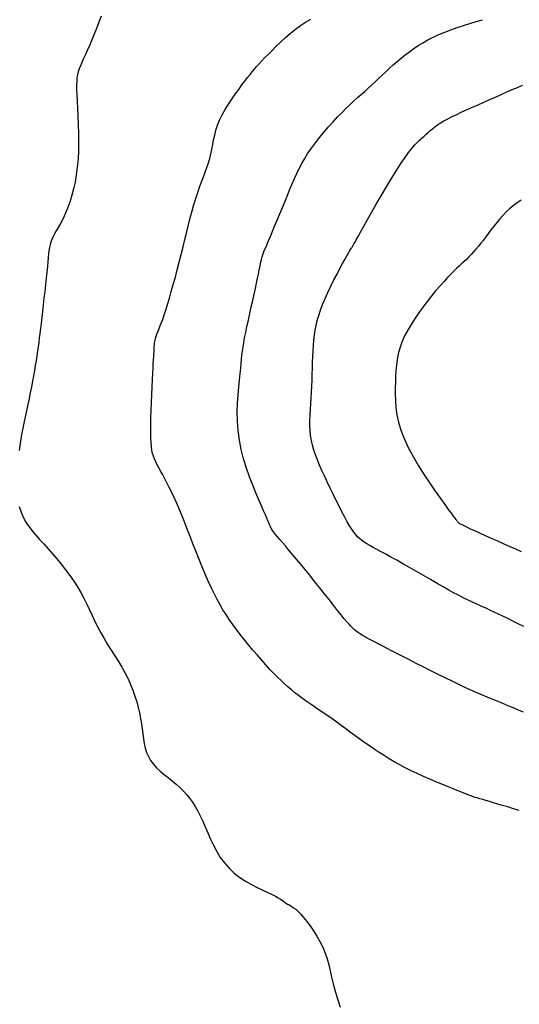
# Model space of a CAD drawing. Header units: millimetres. Extents: x 32690613 to 32693367, y 5343692 to 5344708.
# Tile 300 of 656: x 32692730.31 to 32692735.63, y 5344029.97 to 5344040.45. Entities that reach past the tile are written whole.
import ezdxf

# ---------------------------------------------------------------- set-up
doc = ezdxf.new("R2010")
doc.units = ezdxf.units.MM
doc.header["$LTSCALE"] = 20
for name, color, linetype in [('02-DGM_HL_492.50', 92, 'Continuous'), ('02-DGM_HL_493.00', 102, 'Continuous'), ('02-DGM_HL_493.50', 112, 'Continuous'), ('02-DGM_HL_494.00', 122, 'Continuous'), ('02-DGM_HL_494.50', 132, 'Continuous')]:
    doc.layers.add(name, color=color, linetype=linetype)

msp = doc.modelspace()

# ---------------------------------------------------------------- linework, layer by layer
at = {"layer": '02-DGM_HL_492.50', "elevation": 492.5, "flags": 128}
for points in [[(32692731.178, 5344040.489), (32692731.154, 5344040.422), (32692731.13, 5344040.357), (32692731.105, 5344040.295), (32692731.081, 5344040.236), (32692731.057, 5344040.181), (32692731.033, 5344040.129), (32692731.011, 5344040.081), (32692730.991, 5344040.036), (32692730.972, 5344039.995), (32692730.957, 5344039.959), (32692730.944, 5344039.925), (32692730.934, 5344039.895), (32692730.926, 5344039.864), (32692730.921, 5344039.832), (32692730.918, 5344039.796), (32692730.916, 5344039.755), (32692730.917, 5344039.707), (32692730.919, 5344039.65), (32692730.922, 5344039.582), (32692730.926, 5344039.505), (32692730.93, 5344039.422), (32692730.934, 5344039.333), (32692730.937, 5344039.241), (32692730.937, 5344039.147), (32692730.936, 5344039.054), (32692730.932, 5344038.964), (32692730.924, 5344038.878), (32692730.914, 5344038.797), (32692730.901, 5344038.72), (32692730.885, 5344038.648), (32692730.867, 5344038.58), (32692730.848, 5344038.517), (32692730.828, 5344038.459), (32692730.806, 5344038.406), (32692730.784, 5344038.357), (32692730.762, 5344038.313), (32692730.741, 5344038.273), (32692730.72, 5344038.236), (32692730.7, 5344038.202), (32692730.682, 5344038.17), (32692730.666, 5344038.14), (32692730.653, 5344038.111), (32692730.642, 5344038.083), (32692730.634, 5344038.054), (32692730.628, 5344038.025), (32692730.623, 5344037.993), (32692730.618, 5344037.958), (32692730.615, 5344037.918), (32692730.611, 5344037.873), (32692730.606, 5344037.821), (32692730.6, 5344037.762), (32692730.593, 5344037.697), (32692730.586, 5344037.628), (32692730.578, 5344037.557), (32692730.569, 5344037.484), (32692730.561, 5344037.412), (32692730.553, 5344037.343), (32692730.545, 5344037.277), (32692730.538, 5344037.217), (32692730.531, 5344037.162), (32692730.525, 5344037.11), (32692730.519, 5344037.061), (32692730.513, 5344037.014), (32692730.507, 5344036.967), (32692730.5, 5344036.92), (32692730.493, 5344036.871), (32692730.485, 5344036.821), (32692730.477, 5344036.768), (32692730.468, 5344036.713), (32692730.458, 5344036.657), (32692730.448, 5344036.599), (32692730.436, 5344036.539), (32692730.424, 5344036.477), (32692730.412, 5344036.415), (32692730.398, 5344036.351), (32692730.384, 5344036.286), (32692730.37, 5344036.22), (32692730.355, 5344036.152), (32692730.341, 5344036.083), (32692730.328, 5344036.012), (32692730.316, 5344035.938), (32692730.304, 5344035.863)], [(32692730.306, 5344035.265), (32692730.325, 5344035.206), (32692730.348, 5344035.151), (32692730.376, 5344035.101), (32692730.408, 5344035.053), (32692730.444, 5344035.007), (32692730.482, 5344034.961), (32692730.523, 5344034.915), (32692730.567, 5344034.867), (32692730.613, 5344034.816), (32692730.659, 5344034.763), (32692730.707, 5344034.708), (32692730.754, 5344034.651), (32692730.8, 5344034.592), (32692730.845, 5344034.533), (32692730.887, 5344034.472), (32692730.926, 5344034.411), (32692730.962, 5344034.35), (32692730.994, 5344034.289), (32692731.025, 5344034.227), (32692731.054, 5344034.166), (32692731.083, 5344034.105), (32692731.112, 5344034.043), (32692731.143, 5344033.982), (32692731.175, 5344033.921), (32692731.21, 5344033.859), (32692731.247, 5344033.798), (32692731.285, 5344033.737), (32692731.324, 5344033.676), (32692731.362, 5344033.615), (32692731.398, 5344033.554), (32692731.433, 5344033.493), (32692731.465, 5344033.432), (32692731.493, 5344033.37), (32692731.517, 5344033.309), (32692731.539, 5344033.248), (32692731.557, 5344033.187), (32692731.573, 5344033.127), (32692731.586, 5344033.068), (32692731.597, 5344033.01), (32692731.607, 5344032.953), (32692731.614, 5344032.898), (32692731.622, 5344032.845), (32692731.629, 5344032.793), (32692731.638, 5344032.743), (32692731.649, 5344032.694), (32692731.663, 5344032.648), (32692731.682, 5344032.604), (32692731.705, 5344032.562), (32692731.735, 5344032.523), (32692731.769, 5344032.485), (32692731.808, 5344032.449), (32692731.849, 5344032.414), (32692731.891, 5344032.379), (32692731.934, 5344032.345), (32692731.977, 5344032.31), (32692732.017, 5344032.274), (32692732.054, 5344032.238), (32692732.089, 5344032.2), (32692732.121, 5344032.159), (32692732.152, 5344032.117), (32692732.181, 5344032.071), (32692732.209, 5344032.023), (32692732.235, 5344031.971), (32692732.262, 5344031.914), (32692732.288, 5344031.854), (32692732.315, 5344031.791), (32692732.344, 5344031.725), (32692732.375, 5344031.659), (32692732.41, 5344031.594), (32692732.448, 5344031.53), (32692732.492, 5344031.47), (32692732.541, 5344031.414), (32692732.596, 5344031.363), (32692732.655, 5344031.317), (32692732.718, 5344031.277), (32692732.78, 5344031.24), (32692732.842, 5344031.208), (32692732.9, 5344031.18), (32692732.953, 5344031.156), (32692732.999, 5344031.134), (32692733.037, 5344031.116), (32692733.066, 5344031.099), (32692733.089, 5344031.085), (32692733.107, 5344031.074), (32692733.121, 5344031.063), (32692733.132, 5344031.054), (32692733.142, 5344031.047), (32692733.153, 5344031.04), (32692733.164, 5344031.033), (32692733.177, 5344031.027), (32692733.192, 5344031.018), (32692733.209, 5344031.008), (32692733.229, 5344030.994), (32692733.251, 5344030.977), (32692733.276, 5344030.954), (32692733.305, 5344030.925), (32692733.336, 5344030.889), (32692733.371, 5344030.846), (32692733.406, 5344030.799), (32692733.442, 5344030.747), (32692733.476, 5344030.691), (32692733.509, 5344030.633), (32692733.539, 5344030.573), (32692733.565, 5344030.511), (32692733.586, 5344030.449), (32692733.603, 5344030.386), (32692733.618, 5344030.321), (32692733.634, 5344030.253), (32692733.651, 5344030.182), (32692733.67, 5344030.105), (32692733.695, 5344030.023), (32692733.726, 5344029.934)]]:
    msp.add_lwpolyline(points, dxfattribs=at)
at = {"layer": '02-DGM_HL_493.00', "elevation": 493, "flags": 128}
msp.add_lwpolyline([(32692735.633, 5344032.028), (32692735.57, 5344032.048), (32692735.51, 5344032.067), (32692735.455, 5344032.083), (32692735.404, 5344032.098), (32692735.358, 5344032.112), (32692735.316, 5344032.124), (32692735.278, 5344032.135), (32692735.244, 5344032.145), (32692735.213, 5344032.154), (32692735.186, 5344032.162), (32692735.162, 5344032.169), (32692735.14, 5344032.176), (32692735.119, 5344032.184), (32692735.097, 5344032.193), (32692735.072, 5344032.202), (32692735.043, 5344032.214), (32692735.01, 5344032.227), (32692734.97, 5344032.243), (32692734.922, 5344032.262), (32692734.868, 5344032.284), (32692734.808, 5344032.309), (32692734.745, 5344032.335), (32692734.679, 5344032.363), (32692734.612, 5344032.392), (32692734.546, 5344032.422), (32692734.481, 5344032.453), (32692734.418, 5344032.484), (32692734.359, 5344032.516), (32692734.301, 5344032.548), (32692734.246, 5344032.58), (32692734.192, 5344032.613), (32692734.14, 5344032.647), (32692734.088, 5344032.681), (32692734.037, 5344032.716), (32692733.986, 5344032.751), (32692733.936, 5344032.788), (32692733.886, 5344032.824), (32692733.836, 5344032.861), (32692733.786, 5344032.898), (32692733.737, 5344032.934), (32692733.688, 5344032.969), (32692733.64, 5344033.004), (32692733.592, 5344033.037), (32692733.544, 5344033.07), (32692733.498, 5344033.101), (32692733.452, 5344033.132), (32692733.407, 5344033.163), (32692733.364, 5344033.193), (32692733.322, 5344033.223), (32692733.282, 5344033.252), (32692733.243, 5344033.282), (32692733.206, 5344033.313), (32692733.169, 5344033.344), (32692733.132, 5344033.377), (32692733.095, 5344033.412), (32692733.058, 5344033.449), (32692733.019, 5344033.489), (32692732.977, 5344033.532), (32692732.934, 5344033.579), (32692732.889, 5344033.63), (32692732.843, 5344033.682), (32692732.796, 5344033.737), (32692732.75, 5344033.792), (32692732.705, 5344033.848), (32692732.661, 5344033.903), (32692732.619, 5344033.958), (32692732.58, 5344034.011), (32692732.543, 5344034.063), (32692732.509, 5344034.115), (32692732.476, 5344034.167), (32692732.445, 5344034.22), (32692732.415, 5344034.275), (32692732.385, 5344034.332), (32692732.356, 5344034.391), (32692732.327, 5344034.455), (32692732.298, 5344034.521), (32692732.269, 5344034.589), (32692732.241, 5344034.658), (32692732.212, 5344034.729), (32692732.184, 5344034.8), (32692732.157, 5344034.87), (32692732.13, 5344034.94), (32692732.103, 5344035.007), (32692732.077, 5344035.073), (32692732.051, 5344035.137), (32692732.026, 5344035.199), (32692732.001, 5344035.258), (32692731.976, 5344035.315), (32692731.952, 5344035.37), (32692731.927, 5344035.421), (32692731.903, 5344035.47), (32692731.879, 5344035.517), (32692731.856, 5344035.56), (32692731.834, 5344035.602), (32692731.813, 5344035.64), (32692731.793, 5344035.677), (32692731.776, 5344035.711), (32692731.76, 5344035.742), (32692731.747, 5344035.772), (32692731.736, 5344035.802), (32692731.726, 5344035.832), (32692731.719, 5344035.865), (32692731.714, 5344035.903), (32692731.71, 5344035.946), (32692731.708, 5344035.997), (32692731.707, 5344036.057), (32692731.708, 5344036.127), (32692731.709, 5344036.204), (32692731.712, 5344036.287), (32692731.715, 5344036.373), (32692731.718, 5344036.458), (32692731.722, 5344036.54), (32692731.726, 5344036.617), (32692731.729, 5344036.685), (32692731.732, 5344036.742), (32692731.734, 5344036.789), (32692731.737, 5344036.828), (32692731.739, 5344036.86), (32692731.74, 5344036.885), (32692731.742, 5344036.907), (32692731.743, 5344036.925), (32692731.744, 5344036.941), (32692731.745, 5344036.957), (32692731.745, 5344036.973), (32692731.747, 5344036.988), (32692731.748, 5344037.005), (32692731.751, 5344037.021), (32692731.754, 5344037.039), (32692731.759, 5344037.058), (32692731.765, 5344037.078), (32692731.773, 5344037.101), (32692731.782, 5344037.125), (32692731.793, 5344037.152), (32692731.805, 5344037.183), (32692731.819, 5344037.219), (32692731.834, 5344037.259), (32692731.85, 5344037.306), (32692731.867, 5344037.358), (32692731.886, 5344037.418), (32692731.906, 5344037.483), (32692731.926, 5344037.554), (32692731.947, 5344037.629), (32692731.969, 5344037.707), (32692731.99, 5344037.787), (32692732.011, 5344037.868), (32692732.031, 5344037.95), (32692732.051, 5344038.031), (32692732.071, 5344038.111), (32692732.09, 5344038.19), (32692732.109, 5344038.267), (32692732.128, 5344038.341), (32692732.147, 5344038.413), (32692732.166, 5344038.482), (32692732.186, 5344038.547), (32692732.207, 5344038.608), (32692732.228, 5344038.667), (32692732.248, 5344038.722), (32692732.269, 5344038.775), (32692732.288, 5344038.826), (32692732.306, 5344038.875), (32692732.322, 5344038.924), (32692732.336, 5344038.973), (32692732.347, 5344039.021), (32692732.357, 5344039.07), (32692732.367, 5344039.12), (32692732.376, 5344039.17), (32692732.388, 5344039.221), (32692732.402, 5344039.273), (32692732.419, 5344039.326), (32692732.441, 5344039.381), (32692732.468, 5344039.436), (32692732.499, 5344039.493), (32692732.534, 5344039.55), (32692732.57, 5344039.605), (32692732.607, 5344039.658), (32692732.644, 5344039.708), (32692732.679, 5344039.755), (32692732.711, 5344039.797), (32692732.739, 5344039.833), (32692732.765, 5344039.866), (32692732.788, 5344039.895), (32692732.811, 5344039.923), (32692732.835, 5344039.95), (32692732.86, 5344039.978), (32692732.888, 5344040.009), (32692732.92, 5344040.043), (32692732.957, 5344040.081), (32692732.999, 5344040.123), (32692733.044, 5344040.168), (32692733.092, 5344040.214), (32692733.143, 5344040.26), (32692733.196, 5344040.305), (32692733.249, 5344040.348), (32692733.303, 5344040.388), (32692733.357, 5344040.424), (32692733.411, 5344040.457)], dxfattribs=at)
at = {"layer": '02-DGM_HL_493.50', "elevation": 493.5, "flags": 128}
msp.add_lwpolyline([(32692735.679, 5344033.075), (32692735.631, 5344033.095), (32692735.579, 5344033.117), (32692735.52, 5344033.141), (32692735.457, 5344033.167), (32692735.389, 5344033.195), (32692735.317, 5344033.225), (32692735.242, 5344033.257), (32692735.165, 5344033.29), (32692735.085, 5344033.326), (32692735.005, 5344033.362), (32692734.924, 5344033.401), (32692734.843, 5344033.44), (32692734.763, 5344033.479), (32692734.684, 5344033.519), (32692734.608, 5344033.558), (32692734.534, 5344033.596), (32692734.464, 5344033.632), (32692734.398, 5344033.666), (32692734.336, 5344033.698), (32692734.279, 5344033.727), (32692734.227, 5344033.754), (32692734.18, 5344033.779), (32692734.137, 5344033.801), (32692734.098, 5344033.821), (32692734.063, 5344033.839), (32692734.033, 5344033.855), (32692734.007, 5344033.869), (32692733.984, 5344033.881), (32692733.964, 5344033.893), (32692733.947, 5344033.903), (32692733.932, 5344033.912), (32692733.919, 5344033.921), (32692733.906, 5344033.93), (32692733.895, 5344033.939), (32692733.882, 5344033.949), (32692733.87, 5344033.96), (32692733.855, 5344033.974), (32692733.839, 5344033.991), (32692733.819, 5344034.012), (32692733.796, 5344034.038), (32692733.768, 5344034.071), (32692733.736, 5344034.111), (32692733.697, 5344034.159), (32692733.654, 5344034.214), (32692733.606, 5344034.274), (32692733.556, 5344034.338), (32692733.505, 5344034.403), (32692733.452, 5344034.469), (32692733.4, 5344034.534), (32692733.35, 5344034.597), (32692733.302, 5344034.655), (32692733.257, 5344034.71), (32692733.215, 5344034.76), (32692733.176, 5344034.805), (32692733.141, 5344034.846), (32692733.109, 5344034.883), (32692733.082, 5344034.915), (32692733.059, 5344034.942), (32692733.04, 5344034.964), (32692733.025, 5344034.983), (32692733.014, 5344034.998), (32692733.005, 5344035.011), (32692732.998, 5344035.021), (32692732.993, 5344035.031), (32692732.988, 5344035.04), (32692732.984, 5344035.05), (32692732.979, 5344035.061), (32692732.973, 5344035.075), (32692732.966, 5344035.092), (32692732.956, 5344035.113), (32692732.944, 5344035.141), (32692732.929, 5344035.177), (32692732.909, 5344035.22), (32692732.886, 5344035.274), (32692732.858, 5344035.338), (32692732.826, 5344035.411), (32692732.793, 5344035.493), (32692732.759, 5344035.581), (32692732.726, 5344035.675), (32692732.696, 5344035.773), (32692732.671, 5344035.873), (32692732.651, 5344035.974), (32692732.638, 5344036.075), (32692732.631, 5344036.175), (32692732.629, 5344036.273), (32692732.631, 5344036.366), (32692732.637, 5344036.455), (32692732.644, 5344036.538), (32692732.652, 5344036.613), (32692732.659, 5344036.681), (32692732.665, 5344036.739), (32692732.67, 5344036.79), (32692732.675, 5344036.836), (32692732.679, 5344036.879), (32692732.684, 5344036.921), (32692732.69, 5344036.963), (32692732.698, 5344037.009), (32692732.707, 5344037.061), (32692732.719, 5344037.119), (32692732.732, 5344037.182), (32692732.747, 5344037.25), (32692732.762, 5344037.32), (32692732.778, 5344037.391), (32692732.794, 5344037.46), (32692732.808, 5344037.527), (32692732.822, 5344037.589), (32692732.834, 5344037.645), (32692732.845, 5344037.696), (32692732.854, 5344037.741), (32692732.862, 5344037.781), (32692732.869, 5344037.816), (32692732.875, 5344037.847), (32692732.88, 5344037.873), (32692732.886, 5344037.896), (32692732.89, 5344037.916), (32692732.896, 5344037.933), (32692732.902, 5344037.951), (32692732.909, 5344037.969), (32692732.917, 5344037.991), (32692732.928, 5344038.017), (32692732.942, 5344038.048), (32692732.959, 5344038.087), (32692732.979, 5344038.134), (32692733.002, 5344038.189), (32692733.027, 5344038.25), (32692733.054, 5344038.314), (32692733.082, 5344038.381), (32692733.11, 5344038.449), (32692733.138, 5344038.517), (32692733.164, 5344038.582), (32692733.189, 5344038.644), (32692733.214, 5344038.702), (32692733.237, 5344038.759), (32692733.262, 5344038.813), (32692733.288, 5344038.866), (32692733.316, 5344038.919), (32692733.347, 5344038.973), (32692733.381, 5344039.027), (32692733.42, 5344039.083), (32692733.462, 5344039.14), (32692733.507, 5344039.198), (32692733.554, 5344039.255), (32692733.602, 5344039.31), (32692733.651, 5344039.364), (32692733.698, 5344039.415), (32692733.745, 5344039.463), (32692733.789, 5344039.507), (32692733.831, 5344039.547), (32692733.871, 5344039.585), (32692733.91, 5344039.62), (32692733.948, 5344039.654), (32692733.986, 5344039.687), (32692734.023, 5344039.72), (32692734.06, 5344039.753), (32692734.097, 5344039.788), (32692734.135, 5344039.823), (32692734.173, 5344039.859), (32692734.211, 5344039.896), (32692734.251, 5344039.932), (32692734.291, 5344039.969), (32692734.332, 5344040.005), (32692734.374, 5344040.041), (32692734.417, 5344040.075), (32692734.462, 5344040.109), (32692734.508, 5344040.142), (32692734.557, 5344040.174), (32692734.607, 5344040.205), (32692734.66, 5344040.235), (32692734.717, 5344040.264), (32692734.776, 5344040.291), (32692734.839, 5344040.318), (32692734.904, 5344040.343), (32692734.971, 5344040.367), (32692735.039, 5344040.389), (32692735.107, 5344040.411), (32692735.175, 5344040.431), (32692735.241, 5344040.45)], dxfattribs=at)
at = {"layer": '02-DGM_HL_494.00', "elevation": 494, "flags": 128}
msp.add_lwpolyline([(32692735.681, 5344033.99), (32692735.622, 5344034.018), (32692735.565, 5344034.046), (32692735.511, 5344034.072), (32692735.459, 5344034.097), (32692735.41, 5344034.12), (32692735.364, 5344034.142), (32692735.32, 5344034.163), (32692735.279, 5344034.182), (32692735.241, 5344034.199), (32692735.205, 5344034.216), (32692735.172, 5344034.231), (32692735.141, 5344034.245), (32692735.112, 5344034.258), (32692735.082, 5344034.272), (32692735.051, 5344034.287), (32692735.016, 5344034.304), (32692734.978, 5344034.324), (32692734.934, 5344034.348), (32692734.882, 5344034.376), (32692734.823, 5344034.41), (32692734.757, 5344034.447), (32692734.687, 5344034.488), (32692734.613, 5344034.53), (32692734.539, 5344034.573), (32692734.465, 5344034.615), (32692734.394, 5344034.655), (32692734.327, 5344034.693), (32692734.266, 5344034.727), (32692734.211, 5344034.757), (32692734.162, 5344034.783), (32692734.117, 5344034.808), (32692734.077, 5344034.829), (32692734.042, 5344034.85), (32692734.01, 5344034.869), (32692733.981, 5344034.887), (32692733.956, 5344034.905), (32692733.932, 5344034.924), (32692733.911, 5344034.944), (32692733.89, 5344034.967), (32692733.869, 5344034.993), (32692733.848, 5344035.024), (32692733.825, 5344035.06), (32692733.8, 5344035.103), (32692733.773, 5344035.152), (32692733.744, 5344035.208), (32692733.713, 5344035.268), (32692733.681, 5344035.331), (32692733.649, 5344035.397), (32692733.617, 5344035.463), (32692733.586, 5344035.528), (32692733.557, 5344035.591), (32692733.529, 5344035.65), (32692733.504, 5344035.707), (32692733.482, 5344035.762), (32692733.461, 5344035.815), (32692733.444, 5344035.867), (32692733.43, 5344035.918), (32692733.418, 5344035.969), (32692733.41, 5344036.022), (32692733.405, 5344036.075), (32692733.403, 5344036.129), (32692733.403, 5344036.185), (32692733.404, 5344036.242), (32692733.408, 5344036.301), (32692733.411, 5344036.36), (32692733.416, 5344036.421), (32692733.419, 5344036.483), (32692733.422, 5344036.546), (32692733.425, 5344036.61), (32692733.427, 5344036.674), (32692733.429, 5344036.738), (32692733.431, 5344036.802), (32692733.433, 5344036.863), (32692733.436, 5344036.923), (32692733.44, 5344036.981), (32692733.444, 5344037.037), (32692733.45, 5344037.09), (32692733.458, 5344037.142), (32692733.468, 5344037.194), (32692733.48, 5344037.247), (32692733.496, 5344037.301), (32692733.515, 5344037.358), (32692733.537, 5344037.417), (32692733.564, 5344037.481), (32692733.594, 5344037.546), (32692733.626, 5344037.613), (32692733.659, 5344037.678), (32692733.692, 5344037.741), (32692733.723, 5344037.8), (32692733.751, 5344037.853), (32692733.776, 5344037.898), (32692733.797, 5344037.934), (32692733.813, 5344037.963), (32692733.825, 5344037.984), (32692733.834, 5344038.001), (32692733.842, 5344038.012), (32692733.847, 5344038.021), (32692733.851, 5344038.028), (32692733.855, 5344038.034), (32692733.86, 5344038.041), (32692733.865, 5344038.05), (32692733.872, 5344038.063), (32692733.883, 5344038.082), (32692733.897, 5344038.107), (32692733.917, 5344038.142), (32692733.942, 5344038.187), (32692733.974, 5344038.244), (32692734.014, 5344038.315), (32692734.06, 5344038.396), (32692734.11, 5344038.484), (32692734.163, 5344038.576), (32692734.218, 5344038.669), (32692734.272, 5344038.759), (32692734.324, 5344038.844), (32692734.372, 5344038.919), (32692734.416, 5344038.983), (32692734.454, 5344039.036), (32692734.489, 5344039.08), (32692734.52, 5344039.116), (32692734.548, 5344039.145), (32692734.573, 5344039.17), (32692734.597, 5344039.191), (32692734.619, 5344039.211), (32692734.64, 5344039.231), (32692734.662, 5344039.25), (32692734.684, 5344039.269), (32692734.707, 5344039.289), (32692734.733, 5344039.309), (32692734.761, 5344039.329), (32692734.794, 5344039.35), (32692734.83, 5344039.372), (32692734.871, 5344039.395), (32692734.917, 5344039.418), (32692734.967, 5344039.442), (32692735.021, 5344039.467), (32692735.077, 5344039.492), (32692735.135, 5344039.518), (32692735.195, 5344039.544), (32692735.256, 5344039.571), (32692735.318, 5344039.599), (32692735.38, 5344039.626), (32692735.44, 5344039.653), (32692735.5, 5344039.68), (32692735.558, 5344039.705), (32692735.614, 5344039.729), (32692735.666, 5344039.751)], dxfattribs=at)
at = {"layer": '02-DGM_HL_494.50', "elevation": 494.5, "flags": 128}
msp.add_lwpolyline([(32692735.654, 5344038.529), (32692735.609, 5344038.499), (32692735.568, 5344038.469), (32692735.53, 5344038.437), (32692735.495, 5344038.403), (32692735.46, 5344038.368), (32692735.427, 5344038.331), (32692735.396, 5344038.293), (32692735.365, 5344038.254), (32692735.335, 5344038.215), (32692735.306, 5344038.177), (32692735.278, 5344038.139), (32692735.251, 5344038.103), (32692735.224, 5344038.069), (32692735.197, 5344038.037), (32692735.171, 5344038.007), (32692735.145, 5344037.977), (32692735.12, 5344037.95), (32692735.094, 5344037.923), (32692735.069, 5344037.898), (32692735.044, 5344037.873), (32692735.018, 5344037.849), (32692734.992, 5344037.825), (32692734.965, 5344037.799), (32692734.936, 5344037.771), (32692734.904, 5344037.74), (32692734.87, 5344037.704), (32692734.832, 5344037.663), (32692734.789, 5344037.615), (32692734.742, 5344037.561), (32692734.692, 5344037.5), (32692734.641, 5344037.434), (32692734.589, 5344037.365), (32692734.538, 5344037.294), (32692734.491, 5344037.222), (32692734.448, 5344037.151), (32692734.412, 5344037.082), (32692734.383, 5344037.016), (32692734.36, 5344036.953), (32692734.344, 5344036.891), (32692734.332, 5344036.831), (32692734.324, 5344036.772), (32692734.319, 5344036.713), (32692734.316, 5344036.652), (32692734.314, 5344036.591), (32692734.312, 5344036.527), (32692734.311, 5344036.461), (32692734.313, 5344036.391), (32692734.318, 5344036.319), (32692734.329, 5344036.243), (32692734.347, 5344036.163), (32692734.372, 5344036.078), (32692734.406, 5344035.989), (32692734.45, 5344035.895), (32692734.502, 5344035.798), (32692734.559, 5344035.7), (32692734.619, 5344035.604), (32692734.679, 5344035.513), (32692734.738, 5344035.428), (32692734.792, 5344035.352), (32692734.839, 5344035.287), (32692734.877, 5344035.234), (32692734.907, 5344035.194), (32692734.929, 5344035.164), (32692734.946, 5344035.142), (32692734.958, 5344035.127), (32692734.966, 5344035.117), (32692734.972, 5344035.11), (32692734.976, 5344035.106), (32692734.98, 5344035.101), (32692734.986, 5344035.096), (32692734.994, 5344035.09), (32692735.005, 5344035.083), (32692735.021, 5344035.074), (32692735.043, 5344035.062), (32692735.072, 5344035.048), (32692735.11, 5344035.03), (32692735.156, 5344035.009), (32692735.21, 5344034.984), (32692735.27, 5344034.957), (32692735.334, 5344034.929), (32692735.401, 5344034.899), (32692735.467, 5344034.87), (32692735.533, 5344034.841), (32692735.594, 5344034.814), (32692735.652, 5344034.788)], dxfattribs=at)

doc.saveas('drawing.dxf')
